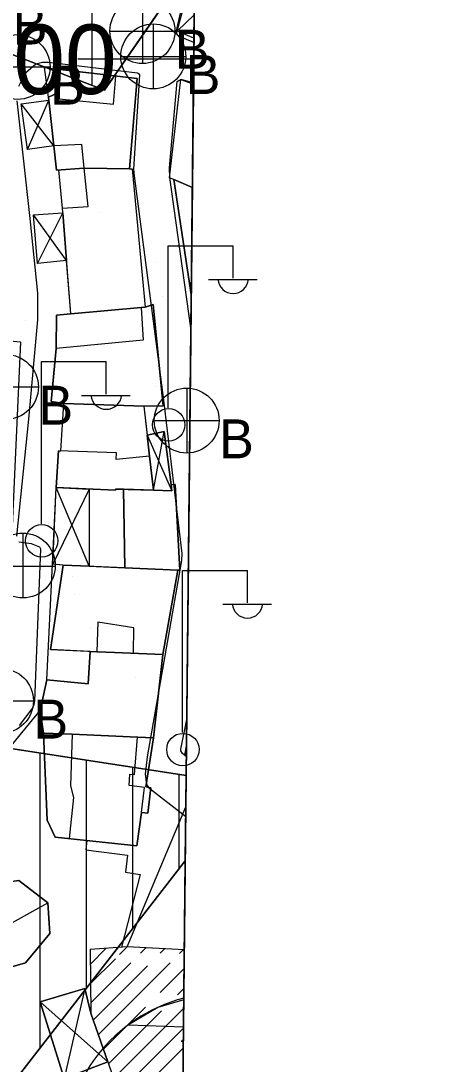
# Model space of a CAD drawing. Extents: x 417997 to 421451, y 4451742 to 4455216.
# Drawn here: x 421221.7 to 421266.4, y 4452391.6 to 4452504.1 of the extents above; entities that cross this region are included whole.
import ezdxf

# ---------------------------------------------------------------- set-up
doc = ezdxf.new("R2010")
doc.units = 0
for name, color, linetype in [('ADA', 7, 'Continuous'), ('B_Dini tesis', 7, 'Continuous'), ('B_Mesken', 7, 'Continuous'), ('B_Sundurma', 7, 'Continuous'), ('B_Tarama', 7, 'Continuous'), ('B_Teras', 7, 'Continuous'), ('Default', 7, 'Continuous'), ('LJ_SEMBOL', 7, 'Continuous'), ('P_Grid', 7, 'Continuous'), ('PAFTALAMA', 7, 'Continuous'), ('PL_AYA_PARK_DINLENME', 7, 'Continuous'), ('PL_KON_MEV_350', 7, 'Continuous'), ('PL_KON_MEV_450', 7, 'Continuous'), ('PL_SAY_DINI_TESIS', 7, 'Continuous'), ('S_Elektrik_Diregi', 7, 'Continuous'), ('S_Rogar_Kapagi', 7, 'Continuous'), ('S_Rogar_Kapagi_Buski', 7, 'Continuous'), ('Sinir_Duvar_tek_tarafa_ait', 7, 'Continuous'), ('Sinir_Ist_Duvari', 7, 'Continuous'), ('TR_DINITESIS', 7, 'Continuous'), ('TR_ORTAYOGUNKONUT', 7, 'Continuous'), ('TR_PARKALANI', 7, 'Continuous'), ('TR_YUKSEKYOGUNKONUT', 7, 'Continuous'), ('Y_Lejant', 7, 'Continuous'), ('Yol_Sose', 7, 'Continuous')]:
    doc.layers.add(name, color=color, linetype=linetype)

# ---------------------------------------------------------------- blocks, each defined once
blk = doc.blocks.new('POINT_DISPLAY')
at = {"layer": 'Default'}
blk.add_line((0, 0), (0, 0), dxfattribs=at)

msp = doc.modelspace()

# ---------------------------------------------------------------- linework, layer by layer
at = {"layer": 'ADA'}
for p, q in [((421138.95, 4452532.12), (421230.72, 4452496.67)), ((421138.95, 4452532.12), (421230.72, 4452496.67)), ((421230.72, 4452496.67), (421237.81, 4452506.91)), ((421230.72, 4452496.67), (421237.81, 4452506.91)), ((421239.55, 4452422.72), (421219.69, 4452425.78)), ((421239.55, 4452422.72), (421219.69, 4452425.78)), ((421239.45, 4452413.51), (421213.47, 4452380.1)), ((421239.45, 4452413.51), (421213.47, 4452380.1))]:
    msp.add_line(p, q, dxfattribs=at)
at = {"layer": 'B_Dini tesis'}
msp.add_lwpolyline([(421239.35, 4452403.91), (421233.17, 4452404.24), (421233.17, 4452404.24), (421229.18, 4452403.97), (421229.27, 4452397.08), (421236.21, 4452377.18), (421239.08, 4452378.09)], dxfattribs=at)
at = {"layer": 'B_Mesken'}
for points in [[(421233.43, 4452488.19), (421234.24, 4452497.91), (421225.95, 4452498.9), (421225.83, 4452496.45), (421224.67, 4452495.93), (421225.54, 4452488.04), (421228.52, 4452488.24)], [(421233.43, 4452488.19), (421228.52, 4452488.24), (421225.54, 4452488.04), (421225.25, 4452490.66), (421224.71, 4452495.58), (421224.67, 4452495.93), (421225.83, 4452496.45), (421225.95, 4452498.9), (421234.24, 4452497.91)], [(421227.1, 4452472.54), (421226.19, 4452483.92), (421228.95, 4452484.12), (421228.52, 4452488.24), (421233.72, 4452488.19), (421235.13, 4452473.27)], [(421233.43, 4452488.19), (421233.72, 4452488.19), (421235.13, 4452473.27), (421234.67, 4452473.23), (421227.1, 4452472.54), (421226.64, 4452478.3), (421226.23, 4452483.45), (421226.19, 4452483.92), (421228.95, 4452484.12), (421228.52, 4452488.24)], [(421234.96, 4452462.59), (421237.05, 4452462.6), (421235.99, 4452473.53), (421235.13, 4452473.27), (421234.67, 4452473.23), (421227.1, 4452472.54), (421225.54, 4452472.4), (421225.53, 4452468.79), (421224.97, 4452463.07), (421226.33, 4452462.87)], [(421234.96, 4452462.59), (421226.33, 4452462.87), (421224.97, 4452463.07), (421225.53, 4452468.79), (421225.54, 4452472.4), (421227.1, 4452472.54), (421234.67, 4452473.23), (421235.13, 4452473.27), (421235.99, 4452473.53), (421237.05, 4452462.6)], [(421226, 4452457.75), (421226.33, 4452462.87), (421234.96, 4452462.59), (421235.58, 4452457.19), (421236.03, 4452453.53), (421231.93, 4452453.64), (421231.9, 4452453.51), (421225.53, 4452453.79), (421225.78, 4452457.76)], [(421234.96, 4452462.59), (421235.32, 4452459.44), (421235.58, 4452457.19), (421236.03, 4452453.53), (421232.77, 4452453.62), (421231.93, 4452453.64), (421231.9, 4452453.51), (421229.09, 4452453.63), (421225.53, 4452453.79), (421225.78, 4452457.76), (421226, 4452457.75), (421226.33, 4452462.87)], [(421232.77, 4452453.62), (421232.92, 4452445.14), (421238.64, 4452444.88), (421238.85, 4452444.9), (421238.37, 4452454.13), (421237.93, 4452454.09), (421237.99, 4452453.44), (421236.03, 4452453.53)], [(421232.77, 4452453.62), (421236.03, 4452453.53), (421237.99, 4452453.44), (421237.93, 4452454.09), (421238.37, 4452454.13), (421238.85, 4452444.9), (421238.64, 4452444.88), (421232.92, 4452445.14)], [(421224.89, 4452436.31), (421237.01, 4452435.78), (421238.64, 4452444.88), (421226.27, 4452445.44)], [(421229.07, 4452445.32), (421232.92, 4452445.14), (421238.64, 4452444.88), (421237.01, 4452435.78), (421229.17, 4452436.12), (421224.89, 4452436.31), (421226.27, 4452445.44)], [(421229.17, 4452436.12), (421228.95, 4452432.63), (421224.52, 4452433.06), (421223.78, 4452429.74), (421224.14, 4452427.31), (421227.24, 4452427.18), (421234.3, 4452426.88), (421236.01, 4452426.8), (421237.01, 4452435.78)], [(421237.01, 4452435.78), (421236.01, 4452426.8), (421234.3, 4452426.88), (421227.24, 4452427.18), (421224.14, 4452427.31), (421223.78, 4452429.74), (421224.52, 4452433.06), (421228.95, 4452432.63), (421229.17, 4452436.12)], [(421224.14, 4452427.31), (421224.54, 4452417.9), (421225.39, 4452416.09), (421234.2, 4452415.14), (421234.71, 4452418.75), (421235.39, 4452418.67), (421235.72, 4452421.41), (421235.18, 4452421.5), (421236.01, 4452426.8)], [(421236.01, 4452426.8), (421235.18, 4452421.5), (421235.72, 4452421.41), (421235.39, 4452418.67), (421234.71, 4452418.75), (421234.2, 4452415.14), (421225.39, 4452416.09), (421224.54, 4452417.9), (421224.14, 4452427.31), (421227.24, 4452427.18), (421234.3, 4452426.88)]]:
    msp.add_lwpolyline(points, close=True, dxfattribs=at)
for points in [[(421240.21, 4452486.17), (421238.2, 4452487.02), (421237.73, 4452487.21), (421238.97, 4452497.87), (421240.33, 4452497.46)], [(421240.21, 4452486.17), (421238.2, 4452487.02), (421237.73, 4452487.21), (421238.97, 4452497.87), (421240.33, 4452497.46)], [(421240.21, 4452486.17), (421238.2, 4452487.02), (421240.09, 4452474.63)], [(421240.09, 4452474.63), (421238.2, 4452487.02), (421240.21, 4452486.17)], [(421239.35, 4452403.91), (421233.17, 4452404.24), (421239.51, 4452419.35)], [(421239.35, 4452403.91), (421233.17, 4452404.24), (421239.51, 4452419.35)]]:
    msp.add_lwpolyline(points, dxfattribs=at)
at = {"layer": 'B_Sundurma'}
for p, q in [((421240.41, 4452504.78), (421238.58, 4452503.05)), ((421225.25, 4452490.66), (421221.74, 4452495.18)), ((421222.43, 4452490.28), (421224.71, 4452495.58)), ((421226.64, 4452478.3), (421223.05, 4452483.21)), ((421223.5, 4452477.97), (421226.23, 4452483.45)), ((421235.32, 4452459.44), (421237.99, 4452453.44)), ((421236.03, 4452453.53), (421237.17, 4452459.85)), ((421229.09, 4452453.63), (421225.15, 4452445.53)), ((421229.07, 4452445.32), (421225.53, 4452453.79)), ((421239.39, 4452424.93), (421239.58, 4452425.16)), ((421216.07, 4452404.27), (421224.62, 4452408.99)), ((421228.59, 4452399.75), (421226.36, 4452390.04)), ((421223.78, 4452398.32), (421231.09, 4452391.84))]:
    msp.add_line(p, q, dxfattribs=at)
for points in [[(421240.38, 4452502.27), (421238.58, 4452503.05), (421240.46, 4452510.16)], [(421240.38, 4452502.27), (421238.58, 4452503.05), (421240.46, 4452510.16)], [(421239.57, 4452424.91), (421239.39, 4452424.93), (421239.58, 4452425.93)], [(421239.57, 4452424.91), (421239.39, 4452424.93), (421239.58, 4452425.93)]]:
    msp.add_lwpolyline(points, dxfattribs=at)
for points in [[(421225.25, 4452490.66), (421222.43, 4452490.28), (421221.74, 4452495.18), (421224.71, 4452495.58)], [(421225.25, 4452490.66), (421222.43, 4452490.28), (421221.74, 4452495.18), (421224.71, 4452495.58)], [(421226.64, 4452478.3), (421223.5, 4452477.97), (421223.05, 4452483.21), (421226.23, 4452483.45)], [(421226.64, 4452478.3), (421223.5, 4452477.97), (421223.05, 4452483.21), (421226.23, 4452483.45)], [(421235.32, 4452459.44), (421235.58, 4452457.19), (421236.03, 4452453.53), (421237.99, 4452453.44), (421237.93, 4452454.09), (421237.17, 4452459.85)], [(421235.32, 4452459.44), (421237.17, 4452459.85), (421237.93, 4452454.09), (421237.99, 4452453.44), (421236.03, 4452453.53), (421235.58, 4452457.19)], [(421229.09, 4452453.63), (421229.07, 4452445.32), (421226.27, 4452445.44), (421225.15, 4452445.53), (421225.53, 4452453.79)], [(421229.09, 4452453.63), (421229.07, 4452445.32), (421226.27, 4452445.44), (421225.15, 4452445.53), (421225.53, 4452453.79)], [(421221.5, 4452411.41), (421217.86, 4452410.89), (421215.76, 4452408.08), (421216.07, 4452404.27), (421218.95, 4452401.6), (421222.22, 4452402.51), (421224.83, 4452405.69), (421224.62, 4452408.99)], [(421221.5, 4452411.41), (421224.62, 4452408.99), (421224.83, 4452405.69), (421222.22, 4452402.51), (421218.95, 4452401.6), (421216.07, 4452404.27), (421215.76, 4452408.08), (421217.86, 4452410.89)], [(421229.27, 4452397.08), (421228.59, 4452399.75), (421223.78, 4452398.32), (421226.36, 4452390.04), (421231.09, 4452391.84)], [(421229.27, 4452397.08), (421231.09, 4452391.84), (421226.36, 4452390.04), (421223.78, 4452398.32), (421228.59, 4452399.75)]]:
    msp.add_lwpolyline(points, close=True, dxfattribs=at)
at = {"layer": 'B_Tarama'}
for p, q in [((421229.2, 4452402.39), (421230.89, 4452404.09)), ((421232.35, 4452403.43), (421233.17, 4452404.24)), ((421234.63, 4452403.58), (421235.18, 4452404.14)), ((421236.72, 4452403.55), (421237.2, 4452404.03)), ((421238.83, 4452403.54), (421239.21, 4452403.92)), ((421229.22, 4452400.3), (421231.9, 4452402.97)), ((421229.25, 4452398.2), (421233.57, 4452402.52)), ((421229.52, 4452396.35), (421235.38, 4452402.21)), ((421230.07, 4452394.78), (421237.82, 4452402.53)), ((421236.72, 4452399.31), (421239.33, 4452401.92)), ((421238.61, 4452399.07), (421239.31, 4452399.78)), ((421230.62, 4452393.21), (421235.14, 4452397.73)), ((421231.17, 4452391.63), (421236.89, 4452397.36)), ((421231.71, 4452390.06), (421239.17, 4452397.51)), ((421232.26, 4452388.49), (421239.27, 4452395.49)), ((421232.81, 4452386.92), (421239.24, 4452393.35))]:
    msp.add_line(p, q, dxfattribs=at)
at = {"layer": 'B_Teras'}
for points in [[(421231.94, 4452498.19), (421225.95, 4452498.9), (421225.83, 4452496.45), (421225.82, 4452495.72), (421231.69, 4452495.17)], [(421228.28, 4452490.79), (421225.25, 4452490.66), (421225.54, 4452488.04), (421228.52, 4452488.24)], [(421234.67, 4452473.23), (421234.9, 4452469.68), (421225.53, 4452468.79), (421225.54, 4452472.4), (421227.1, 4452472.54)], [(421225.78, 4452457.76), (421225.53, 4452453.79), (421231.9, 4452453.51), (421231.93, 4452453.64), (421236.03, 4452453.53), (421235.58, 4452457.19), (421232, 4452456.84), (421232.04, 4452457.56)], [(421233.86, 4452435.92), (421233.9, 4452438.65), (421230.01, 4452439.28), (421229.9, 4452436.09)], [(421227.24, 4452427.18), (421227.06, 4452421.6), (421227.39, 4452420.37), (421226.91, 4452415.92), (421234.2, 4452415.14), (421234.71, 4452418.75), (421235.05, 4452421.44), (421233.39, 4452421.64), (421233.47, 4452422.87), (421233.95, 4452422.84), (421234.3, 4452426.88)]]:
    msp.add_lwpolyline(points, close=True, dxfattribs=at)
at = {"layer": 'LJ_SEMBOL'}
for p, q in [((421239.27, 4452395.63), (421239.3, 4452398.54)), ((421239.27, 4452395.63), (421239.3, 4452398.54)), ((421239.25, 4452394.02), (421239.25, 4452394.11)), ((421239.25, 4452394.02), (421239.25, 4452394.11))]:
    msp.add_line(p, q, dxfattribs=at)
for points in [[(421239.3, 4452398.54), (421236.48, 4452397.71), (421233.32, 4452395.84), (421239.27, 4452395.63)], [(421239.3, 4452398.54), (421236.48, 4452397.71), (421233.32, 4452395.84), (421239.27, 4452395.63)], [(421239.25, 4452394.11), (421238.99, 4452394.07), (421239.25, 4452394.02)], [(421239.25, 4452394.11), (421238.99, 4452394.07), (421239.25, 4452394.02)]]:
    msp.add_lwpolyline(points, dxfattribs=at)
msp.add_arc((421243.67, 4452381.97), 17.31, 104.6386, 180, dxfattribs=at)
msp.add_arc((421243.67, 4452381.97), 17.31, 104.6386, 180, dxfattribs=at)
at = {"layer": 'P_Grid'}
msp.add_line((421240.36, 4452500), (421227.86, 4452500), dxfattribs=at)
at = {"layer": 'PAFTALAMA'}
for p, q in [((421237.47, 4452223.29), (421266.41, 4454999.4)), ((421237.47, 4452223.29), (421266.41, 4454999.4)), ((421240.35, 4452500), (421227.85, 4452500)), ((421240.35, 4452500), (421227.85, 4452500)), ((421240.35, 4452500), (421240.35, 4452500)), ((421240.35, 4452500), (421240.35, 4452500))]:
    msp.add_line(p, q, dxfattribs=at)
at = {"layer": 'PL_AYA_PARK_DINLENME'}
msp.add_line((421239.55, 4452422.72), (421240.41, 4452505.19), dxfattribs=at)
msp.add_line((421239.55, 4452422.72), (421240.41, 4452505.19), dxfattribs=at)
msp.add_lwpolyline([(421240.41, 4452505.19), (421237.81, 4452506.91), (421230.72, 4452496.67), (421138.95, 4452532.12), (421127.92, 4452503.37), (421069.4, 4452525.16), (421058.29, 4452496.43), (421151.95, 4452484.07), (421150.76, 4452476.19), (421221.66, 4452469.5), (421219.69, 4452425.78), (421239.55, 4452422.72)], dxfattribs=at)
msp.add_lwpolyline([(421240.41, 4452505.19), (421237.81, 4452506.91), (421230.72, 4452496.67), (421138.95, 4452532.12), (421127.92, 4452503.37), (421069.4, 4452525.16), (421058.29, 4452496.43), (421151.95, 4452484.07), (421150.76, 4452476.19), (421221.66, 4452469.5), (421219.69, 4452425.78), (421239.55, 4452422.72)], dxfattribs=at)
at = {"layer": 'PL_KON_MEV_350'}
msp.add_lwpolyline([(421241.81, 4452639.69), (421138.97, 4452677.31), (421125.97, 4452671.42), (421069.4, 4452525.16), (421127.92, 4452503.37), (421138.95, 4452532.12), (421230.72, 4452496.67), (421237.81, 4452506.91), (421240.5, 4452514.11)], dxfattribs=at)
at = {"layer": 'PL_KON_MEV_450'}
msp.add_line((421239.45, 4452413.51), (421239.55, 4452422.72), dxfattribs=at)
msp.add_line((421239.45, 4452413.51), (421239.55, 4452422.72), dxfattribs=at)
msp.add_lwpolyline([(421239.55, 4452422.72), (421219.69, 4452425.78), (421204.43, 4452417.65), (421179.9, 4452385.98), (421167.72, 4452387.62), (421148.77, 4452268.26), (421157.89, 4452267.45), (421173.69, 4452274.68), (421236.22, 4452361.7), (421213.47, 4452380.1), (421239.45, 4452413.51)], dxfattribs=at)
msp.add_lwpolyline([(421239.55, 4452422.72), (421219.69, 4452425.78), (421204.43, 4452417.65), (421179.9, 4452385.98), (421167.72, 4452387.62), (421148.77, 4452268.26), (421157.89, 4452267.45), (421173.69, 4452274.68), (421236.22, 4452361.7), (421213.47, 4452380.1), (421239.45, 4452413.51)], dxfattribs=at)
at = {"layer": 'PL_SAY_DINI_TESIS'}
msp.add_line((421238.95, 4452365.51), (421239.45, 4452413.51), dxfattribs=at)
msp.add_line((421238.95, 4452365.51), (421239.45, 4452413.51), dxfattribs=at)
msp.add_lwpolyline([(421239.45, 4452413.51), (421213.47, 4452380.1), (421236.22, 4452361.7), (421238.95, 4452365.51)], dxfattribs=at)
msp.add_lwpolyline([(421239.45, 4452413.51), (421213.47, 4452380.1), (421236.22, 4452361.7), (421238.95, 4452365.51)], dxfattribs=at)
at = {"layer": 'S_Elektrik_Diregi'}
for p, q in [((421237.61, 4452462.39), (421237.61, 4452479.89)), ((421237.61, 4452479.89), (421244.61, 4452479.89)), ((421244.61, 4452476.39), (421244.61, 4452479.89)), ((421241.95, 4452476.25), (421247.2, 4452476.25)), ((421223.92, 4452449.88), (421223.92, 4452467.38)), ((421223.92, 4452467.38), (421230.92, 4452467.38)), ((421230.92, 4452463.88), (421230.92, 4452467.38)), ((421228.26, 4452463.74), (421233.51, 4452463.74)), ((421239.16, 4452427.36), (421239.16, 4452444.86)), ((421239.16, 4452444.86), (421246.16, 4452444.86)), ((421246.16, 4452441.36), (421246.16, 4452444.86)), ((421243.5, 4452441.22), (421248.75, 4452441.22))]:
    msp.add_line(p, q, dxfattribs=at)
for centre in [(421237.65, 4452460.56), (421223.95, 4452448.05), (421239.19, 4452425.53)]:
    msp.add_circle(centre, 1.75, dxfattribs=at)
for centre in [(421244.61, 4452476.4), (421230.92, 4452463.9), (421246.16, 4452441.38)]:
    msp.add_arc(centre, 1.66, 184.8384, 355.1464, dxfattribs=at)
at = {"layer": 'S_Rogar_Kapagi'}
for p, q in [((421221.96, 4452441.86), (421221.96, 4452448.86)), ((421218.39, 4452445.33), (421225.39, 4452445.33))]:
    msp.add_line(p, q, dxfattribs=at)
msp.add_circle((421221.91, 4452445.39), 3.5, dxfattribs=at)
at = {"layer": 'S_Rogar_Kapagi_Buski'}
for p, q in [((421234.82, 4452506.54), (421234.82, 4452499.54)), ((421231.32, 4452503.04), (421238.32, 4452503.04)), ((421235.99, 4452503.81), (421235.99, 4452496.81)), ((421232.49, 4452500.31), (421239.49, 4452500.31)), ((421217.85, 4452499.17), (421224.85, 4452499.17)), ((421216.6, 4452464.65), (421223.6, 4452464.65)), ((421239.6, 4452464.52), (421239.6, 4452457.52)), ((421236.1, 4452461.02), (421243.1, 4452461.02)), ((421216.06, 4452430.78), (421223.06, 4452430.78))]:
    msp.add_line(p, q, dxfattribs=at)
for centre in [(421234.82, 4452503.04), (421235.99, 4452500.31), (421221.35, 4452499.17), (421220.1, 4452464.65), (421239.6, 4452461.02), (421219.56, 4452430.78)]:
    msp.add_circle(centre, 3.5, dxfattribs=at)
at = {"layer": 'Sinir_Duvar_tek_tarafa_ait'}
for points in [[(421224.67, 4452495.93), (421224.24, 4452499.11), (421225.95, 4452498.9)], [(421226.19, 4452483.92), (421225.81, 4452488.06)], [(421226.27, 4452445.44), (421225.12, 4452445.53), (421225.53, 4452453.79)], [(421224.52, 4452433.06), (421225.12, 4452445.53)], [(421206.16, 4452408.31), (421223.78, 4452429.74)]]:
    msp.add_lwpolyline(points, dxfattribs=at)
at = {"layer": 'Sinir_Ist_Duvari'}
msp.add_lwpolyline([(421228.81, 4452415.72), (421228.73, 4452414.72), (421233.21, 4452414.15), (421233, 4452412.3), (421234.59, 4452412.04), (421232.56, 4452404.2)], dxfattribs=at)
at = {"layer": 'TR_ORTAYOGUNKONUT'}
msp.add_line((421229.4, 4452497.18), (421229.4, 4452644.23), dxfattribs=at)
msp.add_line((421229.4, 4452497.18), (421229.4, 4452644.23), dxfattribs=at)
at = {"layer": 'TR_YUKSEKYOGUNKONUT'}
for p, q in [((421223.77, 4452393.35), (421223.77, 4452425.15)), ((421223.77, 4452393.35), (421223.77, 4452425.15)), ((421228.77, 4452399.78), (421228.77, 4452424.38)), ((421228.77, 4452399.78), (421228.77, 4452424.38)), ((421233.77, 4452406.21), (421233.77, 4452423.61)), ((421233.77, 4452406.21), (421233.77, 4452423.61)), ((421238.77, 4452412.64), (421238.77, 4452422.84)), ((421238.77, 4452412.64), (421238.77, 4452422.84))]:
    msp.add_line(p, q, dxfattribs=at)
at = {"layer": 'Y_Lejant'}
msp.add_lwpolyline([(419138.44, 4455021.89), (421266.41, 4454999.4), (421237.47, 4452223.29), (419108.72, 4452245.78)], close=True, dxfattribs=at)
at = {"layer": 'Yol_Sose'}
for points in [[(421240.37, 4452501.82), (421238.8, 4452502.46), (421238.57, 4452502.63), (421238.52, 4452502.8), (421238.48, 4452503.08), (421240.48, 4452511.89)], [(421221.48, 4452497.1), (421222.21, 4452498.52), (421223.3, 4452499.52), (421224.02, 4452499.69), (421224.7, 4452499.69), (421234.3, 4452498.55), (421234.4, 4452498.46), (421234.49, 4452498.32), (421233.87, 4452488.15), (421233.93, 4452487.42), (421237.11, 4452463.24), (421239.06, 4452446.68), (421239.05, 4452445.91), (421235.33, 4452424.73), (421235.11, 4452422.87), (421235.27, 4452421.76), (421235.46, 4452421.44), (421239.5, 4452418.32)], [(421240.05, 4452471.04), (421237.78, 4452487.24), (421237.75, 4452488.29), (421238.57, 4452497.6), (421238.78, 4452497.75), (421239.07, 4452497.78), (421240.33, 4452497.32)], [(421221.28, 4452448.55), (421222.57, 4452461.17), (421223.53, 4452471.9), (421223.54, 4452474.77), (421222.71, 4452482.84), (421221.3, 4452495.51)], [(421221.54, 4452428.14), (421222.93, 4452429.92), (421223.14, 4452430.34), (421223.2, 4452430.78), (421223.84, 4452447.14), (421223.74, 4452447.37), (421222.86, 4452447.74), (421221.49, 4452447.89)], [(421239.57, 4452424.73), (421239.13, 4452425.09), (421238.97, 4452425.39), (421238.97, 4452425.58), (421239.61, 4452428.76)]]:
    msp.add_lwpolyline(points, dxfattribs=at)

# ---------------------------------------------------------------- block references
at = {"layer": 'TR_DINITESIS', "xscale": 0.1, "yscale": 0.10000000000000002}
for p in [(421233.47, 4452401.7), (421233.47, 4452401.7), (421223.47, 4452391.7), (421223.47, 4452391.7), (421233.47, 4452391.7), (421233.47, 4452391.7)]:
    msp.add_blockref('POINT_DISPLAY', p, dxfattribs=at)
at = {"layer": 'TR_PARKALANI', "xscale": 0.1, "yscale": 0.10000000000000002}
for p in [(421239.67, 4452497.76), (421239.67, 4452497.76), (421238.45, 4452495.01), (421238.45, 4452495.01), (421223.68, 4452492.41), (421223.68, 4452492.41), (421222.29, 4452485.59), (421222.29, 4452485.59), (421230.34, 4452483.43), (421230.34, 4452483.43), (421236.2, 4452478.06), (421236.2, 4452478.06), (421237, 4452474.45), (421237, 4452474.45), (421222.23, 4452471.84), (421222.23, 4452471.84), (421236.18, 4452464.67), (421236.18, 4452464.67), (421228.89, 4452462.86), (421228.89, 4452462.86), (421233.59, 4452463.29), (421233.59, 4452463.29), (421235.55, 4452453.88), (421235.55, 4452453.88), (421227.29, 4452444.16), (421227.29, 4452444.16), (421227.44, 4452442.3), (421227.44, 4452442.3), (421229.25, 4452438.67), (421229.25, 4452438.67), (421234.1, 4452433.32), (421234.1, 4452433.32)]:
    msp.add_blockref('POINT_DISPLAY', p, dxfattribs=at)

# ---------------------------------------------------------------- texts
at = {"layer": 'PAFTALAMA'}
msp.add_text('2500', height=7.5, dxfattribs=at).set_placement((421209.73, 4452496.25))
msp.add_text('2500', height=7.5, dxfattribs=at).set_placement((421209.73, 4452496.25))
at = {"layer": 'S_Rogar_Kapagi_Buski'}
for p in [(421220.82, 4452501.59), (421238.32, 4452498.98), (421239.49, 4452496.25), (421224.85, 4452495.11), (421223.6, 4452460.58), (421243.1, 4452456.95), (421223.06, 4452426.71)]:
    msp.add_text('B', height=4.2, dxfattribs=at).set_placement(p)

doc.saveas('drawing.dxf')
